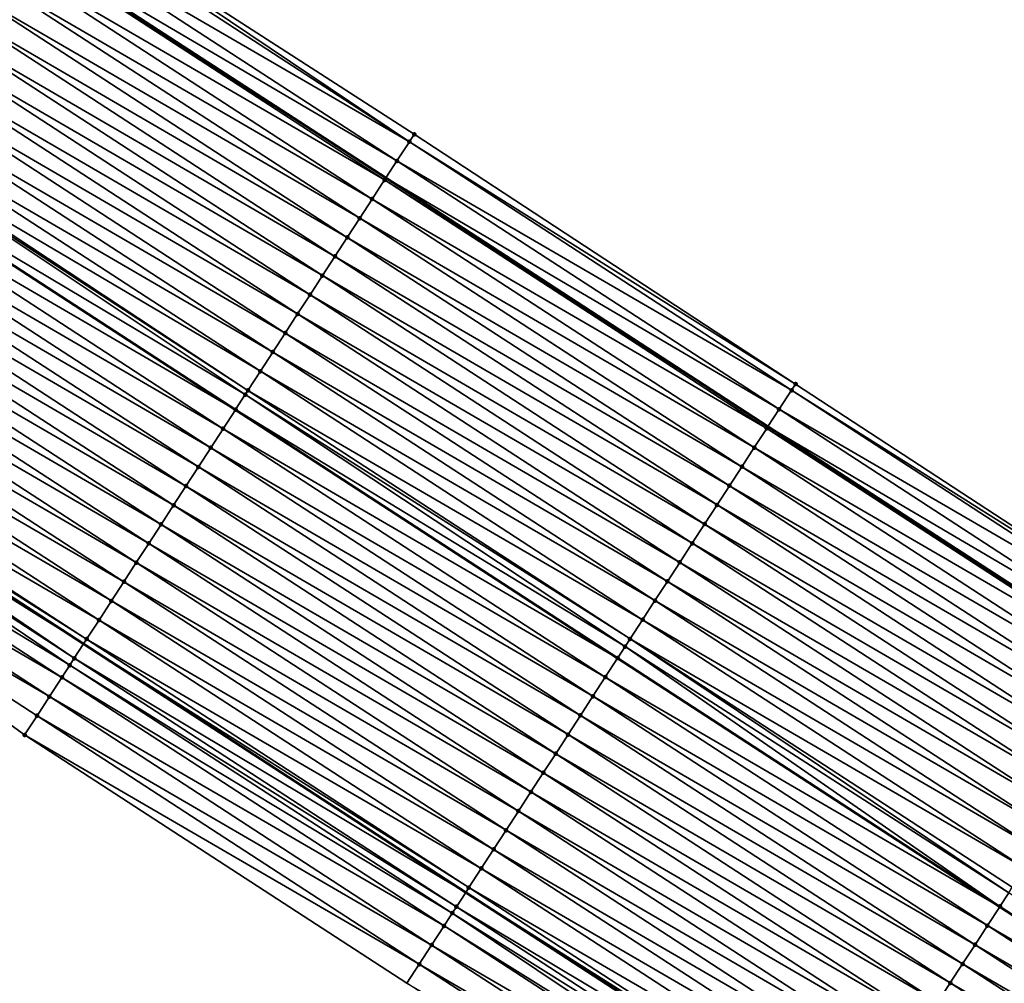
# Model space of a CAD drawing. Header units: feet. Extents: x 2017353 to 2024169, y 808050 to 818690.
# Tile 257 of 305: x 2021912 to 2021955, y 814664 to 814706. Entities that reach past the tile are written whole.
import ezdxf

# ---------------------------------------------------------------- set-up
doc = ezdxf.new("R2010")
doc.units = ezdxf.units.FT
doc.header["$MEASUREMENT"] = 0
for name, color, linetype, lineweight in [('EP_Travel Lane', 172, 'Continuous', 53), ('SB-Road Shots', 141, 'Continuous', 100), ('SB-Road X-Section', 40, 'Continuous', 13), ('STRIPING', 60, 'Continuous', 53)]:
    doc.layers.add(name, color=color, linetype=linetype, lineweight=lineweight)
doc.layers.add('I-77-MM15-17_SB-Surface-BORDER', color=7, linetype='Continuous')
doc.layers.add('I-77-MM15-17_SB-Surface-TIN', color=7, linetype='Continuous')

msp = doc.modelspace()

# ---------------------------------------------------------------- linework, layer by layer
at = {"layer": 'EP_Travel Lane'}
for points in [[(2021860.948227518, 814742.7095205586, 256.2100807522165), (2021877.70640577, 814731.8157783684, 256.910039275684), (2021894.464763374, 814720.9219195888, 257.6038000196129), (2021911.223545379, 814710.027784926, 258.2828985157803), (2021927.982103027, 814699.1337961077, 258.9697497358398), (2021944.741076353, 814688.239537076, 259.6422387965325), (2021961.499800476, 814677.3454400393, 260.3233353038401), (2021978.257871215, 814666.451767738, 261.0270084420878), (2021995.026210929, 814655.5683557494, 261.74579730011), (2022011.794004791, 814644.6896968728, 262.4509951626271), (2022028.561897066, 814633.8109741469, 263.1527180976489), (2022045.329913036, 814622.93217117, 263.8500747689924), (2022062.097186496, 814612.0538499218, 264.57364104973), (2022078.865043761, 814601.1751499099, 265.2765987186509)], [(2021847.698348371, 814722.2743309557, 255.3811027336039), (2021864.455433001, 814711.3812899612, 256.1186931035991), (2021881.212654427, 814700.4881600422, 256.8515578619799), (2021897.969529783, 814689.5952550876, 257.5963787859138), (2021914.727257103, 814678.7017963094, 258.3117631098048), (2021931.486001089, 814667.8076766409, 258.9920211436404), (2021948.245099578, 814656.9133265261, 259.6600328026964), (2021965.003549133, 814646.0193982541, 260.3504641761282), (2021981.76709086, 814635.1390833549, 261.0460329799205), (2021998.535511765, 814624.2600176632, 261.7290952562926), (2022015.30358597, 814613.3811769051, 262.4243963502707), (2022032.071036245, 814602.5027409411, 263.1417212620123), (2022048.838417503, 814591.6243497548, 263.8614823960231), (2022065.606381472, 814580.7455805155, 264.5606754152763)]]:
    msp.add_polyline3d(points, dxfattribs=at)
at = {"layer": 'I-77-MM15-17_SB-Surface-BORDER', "color": 3, "linetype": 'Continuous', "lineweight": -3}
for points in [[(2021861.261463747, 814743.1919134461, 256.2184843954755), (2021878.427498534, 814732.9264164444, 256.9315051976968), (2021895.305228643, 814722.2158733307, 257.6202355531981), (2021912.425129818, 814711.8778614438, 258.308844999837), (2021929.22706991, 814701.0504630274, 258.9933896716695), (2021945.949390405, 814690.099516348, 259.6610870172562), (2021962.679014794, 814679.160783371, 260.3442206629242), (2021979.48793802, 814668.3455343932, 261.0509792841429), (2021996.264365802, 814657.4733759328, 261.7676564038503), (2022013.020334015, 814646.576931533, 262.4792551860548), (2022029.733063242, 814635.6133276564, 263.1798830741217), (2022046.407118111, 814624.5896652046, 263.8708777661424), (2022063.024056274, 814613.4797978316, 264.5879015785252), (2022079.949997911, 814602.8449574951, 265.3038489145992)], [(2022063.495513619, 814577.4881464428, 264.3674250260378), (2022046.739614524, 814588.3862740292, 263.6812865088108), (2022029.984721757, 814599.2837470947, 262.9596007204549), (2022013.229413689, 814610.1814902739, 262.2525853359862), (2021995.929208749, 814620.2407302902, 261.5338995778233), (2021979.172892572, 814631.1391291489, 260.8624965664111), (2021962.420073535, 814642.0340504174, 260.1750507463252), (2021945.662079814, 814652.9276794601, 259.4688240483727), (2021928.902889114, 814663.8220866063, 258.8039517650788), (2021912.143946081, 814674.7163327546, 258.1305252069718), (2021895.930518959, 814686.448679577, 257.4400052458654), (2021879.717479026, 814698.1807747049, 256.736106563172), (2021862.960076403, 814709.0740195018, 256.0094561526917), (2021846.202746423, 814719.9672170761, 255.2802967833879)]]:
    msp.add_polyline3d(points, dxfattribs=at)
at = {"layer": 'I-77-MM15-17_SB-Surface-TIN', "color": 128, "linetype": 'Continuous', "lineweight": -3}
for points in [[(2021929.014824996, 814700.7235301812, 258.9865979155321), (2021912.425129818, 814711.8778614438, 258.308844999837), (2021912.256187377, 814711.6175777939, 258.3026171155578)], [(2021929.014824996, 814700.7235301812, 258.9865979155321), (2021929.22706991, 814701.0504630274, 258.9933896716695), (2021912.425129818, 814711.8778614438, 258.308844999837)], [(2021929.014824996, 814700.7235301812, 258.9865979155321), (2021912.256187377, 814711.6175777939, 258.3026171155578), (2021911.711440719, 814710.7789770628, 258.29313262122)], [(2021928.470274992, 814699.8848016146, 258.9703188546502), (2021911.711440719, 814710.7789770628, 258.29313262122), (2021911.223545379, 814710.027784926, 258.2828985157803)], [(2021928.470274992, 814699.8848016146, 258.9703188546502), (2021929.014824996, 814700.7235301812, 258.9865979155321), (2021911.711440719, 814710.7789770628, 258.29313262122)], [(2021927.925272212, 814699.0463673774, 258.9696834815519), (2021911.166750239, 814709.9403398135, 258.2817071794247), (2021910.622366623, 814709.1015030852, 258.2596793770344)], [(2021911.166750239, 814709.9403398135, 258.2817071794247), (2021927.982103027, 814699.1337961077, 258.9697497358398), (2021911.223545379, 814710.027784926, 258.2828985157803)], [(2021927.925272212, 814699.0463673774, 258.9696834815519), (2021927.982103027, 814699.1337961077, 258.9697497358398), (2021911.166750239, 814709.9403398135, 258.2817071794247)], [(2021928.470274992, 814699.8848016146, 258.9703188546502), (2021911.223545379, 814710.027784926, 258.2828985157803), (2021927.982103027, 814699.1337961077, 258.9697497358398)], [(2021927.380828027, 814698.2075700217, 258.9497482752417), (2021910.622366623, 814709.1015030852, 258.2596793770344), (2021910.07824011, 814708.2624992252, 258.2287684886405)], [(2021927.380828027, 814698.2075700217, 258.9497482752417), (2021927.925272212, 814699.0463673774, 258.9696834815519), (2021910.622366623, 814709.1015030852, 258.2596793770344)], [(2021926.836663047, 814697.368591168, 258.9201663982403), (2021910.07824011, 814708.2624992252, 258.2287684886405), (2021909.534061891, 814707.4235289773, 258.1996440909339)], [(2021926.836663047, 814697.368591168, 258.9201663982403), (2021927.380828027, 814698.2075700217, 258.9497482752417), (2021910.07824011, 814708.2624992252, 258.2287684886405)], [(2021926.292509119, 814696.5296051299, 258.8902026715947), (2021909.534061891, 814707.4235289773, 258.1996440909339), (2021908.989873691, 814706.5845652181, 258.170864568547)], [(2021926.292509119, 814696.5296051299, 258.8902026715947), (2021926.836663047, 814697.368591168, 258.9201663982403), (2021909.534061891, 814707.4235289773, 258.1996440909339)], [(2021925.748233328, 814695.6906983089, 258.8644493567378), (2021908.989873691, 814706.5845652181, 258.170864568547), (2021908.445607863, 814705.7456519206, 258.1447670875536)], [(2021925.748233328, 814695.6906983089, 258.8644493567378), (2021926.292509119, 814696.5296051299, 258.8902026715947), (2021908.989873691, 814706.5845652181, 258.170864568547)], [(2021925.203882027, 814694.8518405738, 258.8413049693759), (2021908.445607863, 814705.7456519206, 258.1447670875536), (2021907.901283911, 814704.9067764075, 258.1206778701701)], [(2021925.203882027, 814694.8518405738, 258.8413049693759), (2021925.748233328, 814695.6906983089, 258.8644493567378), (2021908.445607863, 814705.7456519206, 258.1447670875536)], [(2021924.659525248, 814694.0129864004, 258.8183498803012), (2021907.901283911, 814704.9067764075, 258.1206778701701), (2021907.357002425, 814704.0678732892, 258.0951214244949)], [(2021924.659525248, 814694.0129864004, 258.8183498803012), (2021925.203882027, 814694.8518405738, 258.8413049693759), (2021907.901283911, 814704.9067764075, 258.1206778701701)], [(2021924.115189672, 814693.1741184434, 258.7946621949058), (2021907.357002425, 814704.0678732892, 258.0951214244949), (2021906.812728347, 814703.2289653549, 258.0693090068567)], [(2021924.115189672, 814693.1741184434, 258.7946621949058), (2021924.659525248, 814694.0129864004, 258.8183498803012), (2021907.357002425, 814704.0678732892, 258.0951214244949)], [(2021923.570861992, 814692.3352453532, 258.7707016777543), (2021906.812728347, 814703.2289653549, 258.0693090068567), (2021906.268377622, 814702.3901072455, 258.0461447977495)], [(2021923.570861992, 814692.3352453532, 258.7707016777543), (2021924.115189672, 814693.1741184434, 258.7946621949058), (2021906.812728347, 814703.2289653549, 258.0693090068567)], [(2021923.026483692, 814691.4964051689, 258.7484901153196), (2021906.268377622, 814702.3901072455, 258.0461447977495), (2021905.72411741, 814701.5511902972, 258.01985329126)], [(2021923.026483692, 814691.4964051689, 258.7484901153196), (2021923.570861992, 814692.3352453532, 258.7707016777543), (2021906.268377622, 814702.3901072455, 258.0461447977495)], [(2021922.482143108, 814690.6575404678, 258.7249754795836), (2021905.72411741, 814701.5511902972, 258.01985329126), (2021905.249651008, 814700.819707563, 257.9946404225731)], [(2021922.482143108, 814690.6575404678, 258.7249754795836), (2021923.026483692, 814691.4964051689, 258.7484901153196), (2021905.72411741, 814701.5511902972, 258.01985329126)], [(2021945.949390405, 814690.099516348, 259.6610870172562), (2021929.22706991, 814701.0504630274, 258.9933896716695), (2021929.014824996, 814700.7235301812, 258.9865979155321)], [(2021921.818952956, 814689.63532612, 258.693253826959), (2021905.179937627, 814700.7122210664, 257.9907829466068), (2021904.635980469, 814699.8731071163, 257.9540207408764)], [(2021921.937872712, 814689.8186301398, 258.6990357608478), (2021905.249651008, 814700.819707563, 257.9946404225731), (2021905.179937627, 814700.7122210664, 257.9907829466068)], [(2021921.818952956, 814689.63532612, 258.693253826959), (2021921.937872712, 814689.8186301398, 258.6990357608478), (2021905.179937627, 814700.7122210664, 257.9907829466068)], [(2021921.937872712, 814689.8186301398, 258.6990357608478), (2021922.482143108, 814690.6575404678, 258.7249754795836), (2021905.249651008, 814700.819707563, 257.9946404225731)], [(2021945.773978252, 814689.8291473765, 259.6527629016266), (2021929.014824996, 814700.7235301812, 258.9865979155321), (2021928.470274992, 814699.8848016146, 258.9703188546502)], [(2021945.773978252, 814689.8291473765, 259.6527629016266), (2021945.949390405, 814690.099516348, 259.6610870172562), (2021929.014824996, 814700.7235301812, 258.9865979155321)], [(2021904.091799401, 814699.0341387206, 257.9249947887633), (2021921.387110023, 814688.969249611, 258.6654717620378), (2021904.629276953, 814699.8627722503, 257.9536631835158)], [(2021921.393812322, 814688.9795832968, 258.6658402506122), (2021904.635980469, 814699.8731071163, 257.9540207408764), (2021904.629276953, 814699.8627722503, 257.9536631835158)], [(2021921.393812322, 814688.9795832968, 258.6658402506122), (2021904.629276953, 814699.8627722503, 257.9536631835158), (2021921.387110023, 814688.969249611, 258.6654717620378)], [(2021921.393812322, 814688.9795832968, 258.6658402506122), (2021921.818952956, 814689.63532612, 258.693253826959), (2021904.635980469, 814699.8731071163, 257.9540207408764)], [(2021945.229221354, 814688.9905533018, 259.6436320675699), (2021928.470274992, 814699.8848016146, 258.9703188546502), (2021927.982103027, 814699.1337961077, 258.9697497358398)], [(2021945.229221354, 814688.9905533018, 259.6436320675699), (2021945.773978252, 814689.8291473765, 259.6527629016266), (2021928.470274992, 814699.8848016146, 258.9703188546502)], [(2021920.849657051, 814688.1405981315, 258.6359229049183), (2021904.091799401, 814699.0341387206, 257.9249947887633), (2021903.547642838, 814698.1951543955, 257.8951221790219)], [(2021920.849657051, 814688.1405981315, 258.6359229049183), (2021921.387110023, 814688.969249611, 258.6654717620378), (2021904.091799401, 814699.0341387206, 257.9249947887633)], [(2021944.684245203, 814688.1521017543, 259.6420765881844), (2021927.925272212, 814699.0463673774, 258.9696834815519), (2021927.380828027, 814698.2075700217, 258.9497482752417)], [(2021927.925272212, 814699.0463673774, 258.9696834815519), (2021944.741076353, 814688.239537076, 259.6422387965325), (2021927.982103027, 814699.1337961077, 258.9697497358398)], [(2021944.684245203, 814688.1521017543, 259.6420765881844), (2021944.741076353, 814688.239537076, 259.6422387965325), (2021927.925272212, 814699.0463673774, 258.9696834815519)], [(2021945.229221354, 814688.9905533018, 259.6436320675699), (2021927.982103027, 814699.1337961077, 258.9697497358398), (2021944.741076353, 814688.239537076, 259.6422387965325)], [(2021920.305580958, 814687.3015614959, 258.6032699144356), (2021903.547642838, 814698.1951543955, 257.8951221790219), (2021903.00353891, 814697.3561358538, 257.8634309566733)], [(2021920.305580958, 814687.3015614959, 258.6032699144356), (2021920.849657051, 814688.1405981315, 258.6359229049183), (2021903.547642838, 814698.1951543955, 257.8951221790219)], [(2021944.139795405, 814687.3133080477, 259.6223352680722), (2021927.380828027, 814698.2075700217, 258.9497482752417), (2021926.836663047, 814697.368591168, 258.9201663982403)], [(2021944.139795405, 814687.3133080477, 259.6223352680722), (2021944.684245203, 814688.1521017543, 259.6420765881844), (2021927.380828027, 814698.2075700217, 258.9497482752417)], [(2021919.761469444, 814686.462547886, 258.5718407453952), (2021903.00353891, 814697.3561358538, 257.8634309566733), (2021902.459365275, 814696.5171626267, 257.8341482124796)], [(2021919.761469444, 814686.462547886, 258.5718407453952), (2021920.305580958, 814687.3015614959, 258.6032699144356), (2021903.00353891, 814697.3561358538, 257.8634309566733)], [(2021943.595565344, 814686.4743715, 259.5950019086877), (2021926.836663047, 814697.368591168, 258.9201663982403), (2021926.292509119, 814696.5296051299, 258.8902026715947)], [(2021943.595565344, 814686.4743715, 259.5950019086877), (2021944.139795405, 814687.3133080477, 259.6223352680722), (2021926.836663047, 814697.368591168, 258.9201663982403)], [(2021919.217328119, 814685.6235536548, 258.5414415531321), (2021902.459365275, 814696.5171626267, 257.8341482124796), (2021901.915126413, 814695.6782317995, 257.8071190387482)], [(2021919.217328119, 814685.6235536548, 258.5414415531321), (2021919.761469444, 814686.462547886, 258.5718407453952), (2021902.459365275, 814696.5171626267, 257.8341482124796)], [(2021943.051338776, 814685.6354326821, 259.56754790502), (2021926.292509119, 814696.5296051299, 258.8902026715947), (2021925.748233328, 814695.6906983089, 258.8644493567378)], [(2021943.051338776, 814685.6354326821, 259.56754790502), (2021943.595565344, 814686.4743715, 259.5950019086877), (2021926.292509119, 814696.5296051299, 258.8902026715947)], [(2021918.673061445, 814684.7846409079, 258.515373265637), (2021901.915126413, 814695.6782317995, 257.8071190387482), (2021901.370874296, 814694.8393095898, 257.7805478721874)], [(2021918.673061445, 814684.7846409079, 258.515373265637), (2021919.217328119, 814685.6235536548, 258.5414415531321), (2021901.915126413, 814695.6782317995, 257.8071190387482)], [(2021942.506953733, 814684.7965968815, 259.5455692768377), (2021925.748233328, 814695.6906983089, 258.8644493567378), (2021925.203882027, 814694.8518405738, 258.8413049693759)], [(2021942.506953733, 814684.7965968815, 259.5455692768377), (2021943.051338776, 814685.6354326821, 259.56754790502), (2021925.748233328, 814695.6906983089, 258.8644493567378)], [(2021918.128817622, 814683.9457133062, 258.488515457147), (2021901.370874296, 814694.8393095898, 257.7805478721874), (2021900.826646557, 814694.000371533, 257.7531344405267)], [(2021918.128817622, 814683.9457133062, 258.488515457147), (2021918.673061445, 814684.7846409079, 258.515373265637), (2021901.370874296, 814694.8393095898, 257.7805478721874)], [(2021941.96251735, 814683.9577944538, 259.5253644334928), (2021925.203882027, 814694.8518405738, 258.8413049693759), (2021924.659525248, 814694.0129864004, 258.8183498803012)], [(2021941.96251735, 814683.9577944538, 259.5253644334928), (2021942.506953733, 814684.7965968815, 259.5455692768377), (2021925.203882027, 814694.8518405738, 258.8413049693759)], [(2021917.58455758, 814683.1067962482, 258.4622180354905), (2021900.826646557, 814694.000371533, 257.7531344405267), (2021900.282521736, 814693.161366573, 257.7221650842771)], [(2021917.58455758, 814683.1067962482, 258.4622180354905), (2021918.128817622, 814683.9457133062, 258.488515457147), (2021900.826646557, 814694.000371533, 257.7531344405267)], [(2021941.418056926, 814683.1190076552, 259.5059902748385), (2021924.659525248, 814694.0129864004, 258.8183498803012), (2021924.115189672, 814693.1741184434, 258.7946621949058)], [(2021941.418056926, 814683.1190076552, 259.5059902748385), (2021941.96251735, 814683.9577944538, 259.5253644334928), (2021924.659525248, 814694.0129864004, 258.8183498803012)], [(2021917.040411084, 814682.2678053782, 258.4319974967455), (2021900.282521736, 814693.161366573, 257.7221650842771), (2021899.738247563, 814692.3224587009, 257.6963559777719)], [(2021917.040411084, 814682.2678053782, 258.4319974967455), (2021917.58455758, 814683.1067962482, 258.4622180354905), (2021900.282521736, 814693.161366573, 257.7221650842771)], [(2021940.873685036, 814682.2801633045, 259.483557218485), (2021924.115189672, 814693.1741184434, 258.7946621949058), (2021923.570861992, 814692.3352453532, 258.7707016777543)], [(2021940.873685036, 814682.2801633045, 259.483557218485), (2021941.418056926, 814683.1190076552, 259.5059902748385), (2021924.115189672, 814693.1741184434, 258.7946621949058)], [(2021916.496174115, 814681.4288733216, 258.4049029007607), (2021899.738247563, 814692.3224587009, 257.6963559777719), (2021899.194046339, 814691.4835034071, 257.6680263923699)], [(2021916.496174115, 814681.4288733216, 258.4049029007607), (2021917.040411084, 814682.2678053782, 258.4319974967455), (2021899.738247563, 814692.3224587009, 257.6963559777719)], [(2021940.329318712, 814681.4413153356, 259.4609318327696), (2021923.570861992, 814692.3352453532, 258.7707016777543), (2021923.026483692, 814691.4964051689, 258.7484901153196)], [(2021940.329318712, 814681.4413153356, 259.4609318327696), (2021940.873685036, 814682.2801633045, 259.483557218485), (2021923.570861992, 814692.3352453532, 258.7707016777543)], [(2021915.951986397, 814680.5899092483, 258.3761066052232), (2021899.194046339, 814691.4835034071, 257.6680263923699), (2021898.649872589, 814690.6445302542, 257.638747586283)], [(2021915.951986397, 814680.5899092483, 258.3761066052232), (2021916.496174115, 814681.4288733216, 258.4049029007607), (2021899.194046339, 814691.4835034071, 257.6680263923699)], [(2021939.784865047, 814680.6025241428, 259.4413241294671), (2021923.026483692, 814691.4964051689, 258.7484901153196), (2021922.482143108, 814690.6575404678, 258.7249754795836)], [(2021939.784865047, 814680.6025241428, 259.4413241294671), (2021940.329318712, 814681.4413153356, 259.4609318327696), (2021923.026483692, 814691.4964051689, 258.7484901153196)], [(2021915.407848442, 814679.7509128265, 258.3455909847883), (2021898.649872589, 814690.6445302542, 257.638747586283), (2021898.105781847, 814689.8055031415, 257.6066008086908)], [(2021915.407848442, 814679.7509128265, 258.3455909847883), (2021915.951986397, 814680.5899092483, 258.3761066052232), (2021898.649872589, 814690.6445302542, 257.638747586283)], [(2021939.240435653, 814679.7637171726, 259.4208778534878), (2021922.482143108, 814690.6575404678, 258.7249754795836), (2021921.937872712, 814689.8186301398, 258.6990357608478)], [(2021939.240435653, 814679.7637171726, 259.4208778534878), (2021939.784865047, 814680.6025241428, 259.4413241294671), (2021922.482143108, 814690.6575404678, 258.7249754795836)], [(2021938.69602706, 814678.9248966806, 259.3997128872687), (2021921.937872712, 814689.8186301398, 258.6990357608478), (2021921.818952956, 814689.63532612, 258.693253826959)], [(2021938.69602706, 814678.9248966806, 259.3997128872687), (2021939.240435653, 814679.7637171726, 259.4208778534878), (2021921.937872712, 814689.8186301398, 258.6990357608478)], [(2021962.532684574, 814678.9350551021, 260.3343666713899), (2021945.773978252, 814689.8291473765, 259.6527629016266), (2021945.229221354, 814688.9905533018, 259.6436320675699)], [(2021962.679014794, 814679.160783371, 260.3442206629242), (2021945.949390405, 814690.099516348, 259.6610870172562), (2021945.773978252, 814689.8291473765, 259.6527629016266)], [(2021962.532684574, 814678.9350551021, 260.3343666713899), (2021962.679014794, 814679.160783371, 260.3442206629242), (2021945.773978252, 814689.8291473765, 259.6527629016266)], [(2021897.783890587, 814689.3087986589, 257.5824515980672), (2021914.727257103, 814678.7017963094, 258.3117631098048), (2021897.969529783, 814689.5952550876, 257.5963787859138)], [(2021914.863537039, 814678.9120291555, 258.3210681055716), (2021898.105781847, 814689.8055031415, 257.6066008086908), (2021897.969529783, 814689.5952550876, 257.5963787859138)], [(2021914.863537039, 814678.9120291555, 258.3210681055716), (2021897.969529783, 814689.5952550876, 257.5963787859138), (2021914.727257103, 814678.7017963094, 258.3117631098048)], [(2021914.863537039, 814678.9120291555, 258.3210681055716), (2021915.407848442, 814679.7509128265, 258.3455909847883), (2021898.105781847, 814689.8055031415, 257.6066008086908)], [(2021938.47535665, 814678.5847846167, 259.3894788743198), (2021921.818952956, 814689.63532612, 258.693253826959), (2021921.393812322, 814688.9795832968, 258.6658402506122)], [(2021938.47535665, 814678.5847846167, 259.3894788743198), (2021938.69602706, 814678.9248966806, 259.3997128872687), (2021921.818952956, 814689.63532612, 258.693253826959)], [(2021914.12036474, 814677.7653992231, 258.2676113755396), (2021897.562004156, 814688.9662725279, 257.563637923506), (2021897.01826961, 814688.1270138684, 257.5191843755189)], [(2021914.31959081, 814678.0729081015, 258.2839282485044), (2021897.783890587, 814689.3087986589, 257.5824515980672), (2021897.562004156, 814688.9662725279, 257.563637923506)], [(2021914.12036474, 814677.7653992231, 258.2676113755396), (2021914.31959081, 814678.0729081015, 258.2839282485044), (2021897.562004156, 814688.9662725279, 257.563637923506)], [(2021914.31959081, 814678.0729081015, 258.2839282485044), (2021914.727257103, 814678.7017963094, 258.3117631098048), (2021897.783890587, 814689.3087986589, 257.5824515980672)], [(2021920.849657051, 814688.1405981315, 258.6359229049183), (2021938.145194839, 814678.0755633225, 259.3685822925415), (2021921.387110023, 814688.969249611, 258.6654717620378)], [(2021938.151895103, 814678.0858963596, 259.3689899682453), (2021921.393812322, 814688.9795832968, 258.6658402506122), (2021921.387110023, 814688.969249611, 258.6654717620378)], [(2021938.151895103, 814678.0858963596, 259.3689899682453), (2021921.387110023, 814688.969249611, 258.6654717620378), (2021938.145194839, 814678.0755633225, 259.3685822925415)], [(2021938.151895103, 814678.0858963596, 259.3689899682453), (2021938.47535665, 814678.5847846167, 259.3894788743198), (2021921.393812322, 814688.9795832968, 258.6658402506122)], [(2021961.988016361, 814678.0964033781, 260.3221718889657), (2021945.229221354, 814688.9905533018, 259.6436320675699), (2021944.741076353, 814688.239537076, 259.6422387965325)], [(2021961.988016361, 814678.0964033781, 260.3221718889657), (2021962.532684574, 814678.9350551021, 260.3343666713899), (2021945.229221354, 814688.9905533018, 259.6436320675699)], [(2021913.776085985, 814677.2335001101, 258.2315376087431), (2021897.01826961, 814688.1270138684, 257.5191843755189), (2021896.474323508, 814687.2878927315, 257.4820401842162)], [(2021913.776085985, 814677.2335001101, 258.2315376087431), (2021914.12036474, 814677.7653992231, 258.2676113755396), (2021897.01826961, 814688.1270138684, 257.5191843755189)], [(2021937.607832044, 814677.2468512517, 259.3358866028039), (2021920.849657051, 814688.1405981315, 258.6359229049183), (2021920.305580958, 814687.3015614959, 258.6032699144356)], [(2021937.607832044, 814677.2468512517, 259.3358866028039), (2021938.145194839, 814678.0755633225, 259.3685822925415), (2021920.849657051, 814688.1405981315, 258.6359229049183)], [(2021961.4429576, 814677.2580055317, 260.3234707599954), (2021944.684245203, 814688.1521017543, 259.6420765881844), (2021944.139795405, 814687.3133080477, 259.6223352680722)], [(2021944.684245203, 814688.1521017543, 259.6420765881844), (2021961.499800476, 814677.3454400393, 260.3233353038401), (2021944.741076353, 814688.239537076, 259.6422387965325)], [(2021961.4429576, 814677.2580055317, 260.3234707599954), (2021961.499800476, 814677.3454400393, 260.3233353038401), (2021944.684245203, 814688.1521017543, 259.6420765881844)], [(2021961.988016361, 814678.0964033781, 260.3221718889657), (2021944.741076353, 814688.239537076, 259.6422387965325), (2021961.499800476, 814677.3454400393, 260.3233353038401)], [(2021913.231867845, 814676.3945558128, 258.2037924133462), (2021896.474323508, 814687.2878927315, 257.4820401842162), (2021895.930518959, 814686.448679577, 257.4400052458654)], [(2021913.231867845, 814676.3945558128, 258.2037924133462), (2021913.776085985, 814677.2335001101, 258.2315376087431), (2021896.474323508, 814687.2878927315, 257.4820401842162)], [(2021937.063743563, 814676.4078226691, 259.3036615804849), (2021920.305580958, 814687.3015614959, 258.6032699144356), (2021919.761469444, 814686.462547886, 258.5718407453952)], [(2021937.063743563, 814676.4078226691, 259.3036615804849), (2021937.607832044, 814677.2468512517, 259.3358866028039), (2021920.305580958, 814687.3015614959, 258.6032699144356)], [(2021960.89832014, 814676.4193338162, 260.3102134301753), (2021944.139795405, 814687.3133080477, 259.6223352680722), (2021943.595565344, 814686.4743715, 259.5950019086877)], [(2021960.89832014, 814676.4193338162, 260.3102134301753), (2021961.4429576, 814677.2580055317, 260.3234707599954), (2021944.139795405, 814687.3133080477, 259.6223352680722)], [(2021912.687921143, 814675.5554350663, 258.1666689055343), (2021895.930518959, 814686.448679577, 257.4400052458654), (2021912.143946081, 814674.7163327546, 258.1305252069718)], [(2021912.687921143, 814675.5554350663, 258.1666689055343), (2021913.231867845, 814676.3945558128, 258.2037924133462), (2021895.930518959, 814686.448679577, 257.4400052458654)], [(2021936.519677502, 814675.5687795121, 259.2706619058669), (2021919.761469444, 814686.462547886, 258.5718407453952), (2021919.217328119, 814685.6235536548, 258.5414415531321)], [(2021936.519677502, 814675.5687795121, 259.2706619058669), (2021937.063743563, 814676.4078226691, 259.3036615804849), (2021919.761469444, 814686.462547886, 258.5718407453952)], [(2021960.353982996, 814675.5804668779, 260.2865799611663), (2021943.595565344, 814686.4743715, 259.5950019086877), (2021943.051338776, 814685.6354326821, 259.56754790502)], [(2021960.353982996, 814675.5804668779, 260.2865799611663), (2021960.89832014, 814676.4193338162, 260.3102134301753), (2021943.595565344, 814686.4743715, 259.5950019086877)], [(2021935.975571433, 814674.7297623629, 259.23904457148), (2021919.217328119, 814685.6235536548, 258.5414415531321), (2021918.673061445, 814684.7846409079, 258.515373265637)], [(2021935.975571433, 814674.7297623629, 259.23904457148), (2021936.519677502, 814675.5687795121, 259.2706619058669), (2021919.217328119, 814685.6235536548, 258.5414415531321)], [(2021959.809770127, 814674.7415191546, 260.2586527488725), (2021943.051338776, 814685.6354326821, 259.56754790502), (2021942.506953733, 814684.7965968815, 259.5455692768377)], [(2021959.809770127, 814674.7415191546, 260.2586527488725), (2021960.353982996, 814675.5804668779, 260.2865799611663), (2021943.051338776, 814685.6354326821, 259.56754790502)], [(2021935.431365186, 814673.8908103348, 259.2108884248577), (2021918.673061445, 814684.7846409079, 258.515373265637), (2021918.128817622, 814683.9457133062, 258.488515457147)], [(2021935.431365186, 814673.8908103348, 259.2108884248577), (2021935.975571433, 814674.7297623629, 259.23904457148), (2021918.673061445, 814684.7846409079, 258.515373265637)], [(2021959.265443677, 814673.9026452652, 260.2346498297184), (2021942.506953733, 814684.7965968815, 259.5455692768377), (2021941.96251735, 814683.9577944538, 259.5253644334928)], [(2021959.265443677, 814673.9026452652, 260.2346498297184), (2021959.809770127, 814674.7415191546, 260.2586527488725), (2021942.506953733, 814684.7965968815, 259.5455692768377)], [(2021934.887164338, 814673.0518547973, 259.1825457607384), (2021918.128817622, 814683.9457133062, 258.488515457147), (2021917.58455758, 814683.1067962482, 258.4622180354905)], [(2021934.887164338, 814673.0518547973, 259.1825457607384), (2021935.431365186, 814673.8908103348, 259.2108884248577), (2021918.128817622, 814683.9457133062, 258.488515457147)], [(2021958.72102395, 814673.0638320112, 260.2138696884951), (2021941.96251735, 814683.9577944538, 259.5253644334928), (2021941.418056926, 814683.1190076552, 259.5059902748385)], [(2021958.72102395, 814673.0638320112, 260.2138696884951), (2021959.265443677, 814673.9026452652, 260.2346498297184), (2021941.96251735, 814683.9577944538, 259.5253644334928)], [(2021934.342997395, 814672.2128772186, 259.153031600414), (2021917.58455758, 814683.1067962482, 258.4622180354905), (2021917.040411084, 814682.2678053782, 258.4319974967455)], [(2021934.342997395, 814672.2128772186, 259.153031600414), (2021934.887164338, 814673.0518547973, 259.1825457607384), (2021917.58455758, 814683.1067962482, 258.4622180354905)], [(2021958.176571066, 814672.2250403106, 260.1942351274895), (2021941.418056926, 814683.1190076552, 259.5059902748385), (2021940.873685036, 814682.2801633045, 259.483557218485)], [(2021958.176571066, 814672.2250403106, 260.1942351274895), (2021958.72102395, 814673.0638320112, 260.2138696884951), (2021941.418056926, 814683.1190076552, 259.5059902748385)], [(2021933.798873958, 814671.3738713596, 259.1220143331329), (2021917.040411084, 814682.2678053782, 258.4319974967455), (2021916.496174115, 814681.4288733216, 258.4049029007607)], [(2021933.798873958, 814671.3738713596, 259.1220143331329), (2021934.342997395, 814672.2128772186, 259.153031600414), (2021917.040411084, 814682.2678053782, 258.4319974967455)], [(2021957.632183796, 814671.3862059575, 260.1723335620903), (2021940.873685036, 814682.2801633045, 259.483557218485), (2021940.329318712, 814681.4413153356, 259.4609318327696)], [(2021957.632183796, 814671.3862059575, 260.1723335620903), (2021958.176571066, 814672.2250403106, 260.1942351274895), (2021940.873685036, 814682.2801633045, 259.483557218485)], [(2021933.254672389, 814670.5349162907, 259.093696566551), (2021916.496174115, 814681.4288733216, 258.4049029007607), (2021915.951986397, 814680.5899092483, 258.3761066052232)], [(2021933.254672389, 814670.5349162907, 259.093696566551), (2021933.798873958, 814671.3738713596, 259.1220143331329), (2021916.496174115, 814681.4288733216, 258.4049029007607)], [(2021957.08776146, 814670.5473943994, 260.1516435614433), (2021940.329318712, 814681.4413153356, 259.4609318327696), (2021939.784865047, 814680.6025241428, 259.4413241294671)], [(2021957.08776146, 814670.5473943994, 260.1516435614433), (2021957.632183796, 814671.3862059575, 260.1723335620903), (2021940.329318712, 814681.4413153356, 259.4609318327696)], [(2021932.710536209, 814669.6959187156, 259.0631195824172), (2021915.951986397, 814680.5899092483, 258.3761066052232), (2021915.407848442, 814679.7509128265, 258.3455909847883)], [(2021932.710536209, 814669.6959187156, 259.0631195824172), (2021933.254672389, 814670.5349162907, 259.093696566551), (2021915.951986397, 814680.5899092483, 258.3761066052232)], [(2021956.543371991, 814669.7085614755, 260.1298179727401), (2021939.784865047, 814680.6025241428, 259.4413241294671), (2021939.240435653, 814679.7637171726, 259.4208778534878)], [(2021956.543371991, 814669.7085614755, 260.1298179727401), (2021957.08776146, 814670.5473943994, 260.1516435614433), (2021939.784865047, 814680.6025241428, 259.4413241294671)], [(2021932.166449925, 814668.8568887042, 259.0308186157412), (2021915.407848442, 814679.7509128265, 258.3455909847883), (2021914.863537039, 814678.9120291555, 258.3210681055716)], [(2021932.166449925, 814668.8568887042, 259.0308186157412), (2021932.710536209, 814669.6959187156, 259.0631195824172), (2021915.407848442, 814679.7509128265, 258.3455909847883)], [(2021955.998967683, 814668.869738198, 260.1085050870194), (2021939.240435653, 814679.7637171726, 259.4208778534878), (2021938.69602706, 814678.9248966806, 259.3997128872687)], [(2021955.998967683, 814668.869738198, 260.1085050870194), (2021956.543371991, 814669.7085614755, 260.1298179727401), (2021939.240435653, 814679.7637171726, 259.4208778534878)], [(2021914.31959081, 814678.0729081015, 258.2839282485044), (2021931.486001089, 814667.8076766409, 258.9920211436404), (2021914.727257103, 814678.7017963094, 258.3117631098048)], [(2021931.622265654, 814668.0179223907, 259.0019032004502), (2021914.863537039, 814678.9120291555, 258.3210681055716), (2021914.727257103, 814678.7017963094, 258.3117631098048)], [(2021931.622265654, 814668.0179223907, 259.0019032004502), (2021914.727257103, 814678.7017963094, 258.3117631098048), (2021931.486001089, 814667.8076766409, 258.9920211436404)], [(2021931.622265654, 814668.0179223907, 259.0019032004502), (2021932.166449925, 814668.8568887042, 259.0308186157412), (2021914.863537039, 814678.9120291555, 258.3210681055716)], [(2021955.29855663, 814667.7903695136, 260.0784204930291), (2021938.69602706, 814678.9248966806, 259.3997128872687), (2021938.47535665, 814678.5847846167, 259.3894788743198)], [(2021955.29855663, 814667.7903695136, 260.0784204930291), (2021955.454611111, 814668.0308838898, 260.0855428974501), (2021938.69602706, 814678.9248966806, 259.3997128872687)], [(2021955.454611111, 814668.0308838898, 260.0855428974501), (2021955.998967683, 814668.869738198, 260.1085050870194), (2021938.69602706, 814678.9248966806, 259.3997128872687)], [(2021954.910584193, 814667.1918152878, 260.0511909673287), (2021938.47535665, 814678.5847846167, 259.3894788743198), (2021938.151895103, 814678.0858963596, 259.3689899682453)], [(2021954.910584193, 814667.1918152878, 260.0511909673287), (2021955.29855663, 814667.7903695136, 260.0784204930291), (2021938.47535665, 814678.5847846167, 259.3894788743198)], [(2021930.897744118, 814666.8997503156, 258.9447651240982), (2021914.12036474, 814677.7653992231, 258.2676113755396), (2021913.776085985, 814677.2335001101, 258.2315376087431)], [(2021931.078386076, 814667.1787580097, 258.9624604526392), (2021914.31959081, 814678.0729081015, 258.2839282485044), (2021914.12036474, 814677.7653992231, 258.2676113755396)], [(2021930.897744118, 814666.8997503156, 258.9447651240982), (2021931.078386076, 814667.1787580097, 258.9624604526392), (2021914.12036474, 814677.7653992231, 258.2676113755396)], [(2021931.078386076, 814667.1787580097, 258.9624604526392), (2021931.486001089, 814667.8076766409, 258.9920211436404), (2021914.31959081, 814678.0729081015, 258.2839282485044)], [(2021937.607832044, 814677.2468512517, 259.3358866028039), (2021954.903884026, 814667.1814841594, 260.0508110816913), (2021938.145194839, 814678.0755633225, 259.3685822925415)], [(2021954.910584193, 814667.1918152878, 260.0511909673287), (2021938.151895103, 814678.0858963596, 259.3689899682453), (2021938.145194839, 814678.0755633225, 259.3685822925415)], [(2021954.910584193, 814667.1918152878, 260.0511909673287), (2021938.145194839, 814678.0755633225, 259.3685822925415), (2021954.903884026, 814667.1814841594, 260.0508110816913)], [(2021930.535037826, 814666.3392482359, 258.904660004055), (2021913.776085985, 814677.2335001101, 258.2315376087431), (2021913.231867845, 814676.3945558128, 258.2037924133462)], [(2021930.535037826, 814666.3392482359, 258.904660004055), (2021930.897744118, 814666.8997503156, 258.9447651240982), (2021913.776085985, 814677.2335001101, 258.2315376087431)], [(2021954.366455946, 814666.3528125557, 260.0203400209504), (2021937.607832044, 814677.2468512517, 259.3358866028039), (2021937.063743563, 814676.4078226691, 259.3036615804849)], [(2021954.366455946, 814666.3528125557, 260.0203400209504), (2021954.903884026, 814667.1814841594, 260.0508110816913), (2021937.607832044, 814677.2468512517, 259.3358866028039)], [(2021929.990692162, 814665.5003868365, 258.881320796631), (2021913.231867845, 814676.3945558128, 258.2037924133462), (2021912.687921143, 814675.5554350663, 258.1666689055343)], [(2021929.990692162, 814665.5003868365, 258.881320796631), (2021930.535037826, 814666.3392482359, 258.904660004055), (2021913.231867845, 814676.3945558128, 258.2037924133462)], [(2021953.82237604, 814665.5137783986, 259.9878188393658), (2021937.063743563, 814676.4078226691, 259.3036615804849), (2021936.519677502, 814675.5687795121, 259.2706619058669)], [(2021953.82237604, 814665.5137783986, 259.9878188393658), (2021954.366455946, 814666.3528125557, 260.0203400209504), (2021937.063743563, 814676.4078226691, 259.3036615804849)], [(2021953.278363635, 814664.6747003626, 259.9529654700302), (2021936.519677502, 814675.5687795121, 259.2706619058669), (2021935.975571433, 814674.7297623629, 259.23904457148)], [(2021953.278363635, 814664.6747003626, 259.9529654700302), (2021953.82237604, 814665.5137783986, 259.9878188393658), (2021936.519677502, 814675.5687795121, 259.2706619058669)], [(2021929.446786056, 814664.6612396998, 258.8427945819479), (2021912.687921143, 814675.5554350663, 258.1666689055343), (2021912.143946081, 814674.7163327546, 258.1305252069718)], [(2021929.446786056, 814664.6612396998, 258.8427945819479), (2021929.990692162, 814665.5003868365, 258.881320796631), (2021912.687921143, 814675.5554350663, 258.1666689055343)], [(2021928.902889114, 814663.8220866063, 258.8039517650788), (2021929.446786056, 814664.6612396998, 258.8427945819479), (2021912.143946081, 814674.7163327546, 258.1305252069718)], [(2021952.734323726, 814663.8356402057, 259.9190623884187), (2021935.975571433, 814674.7297623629, 259.23904457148), (2021935.431365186, 814673.8908103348, 259.2108884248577)], [(2021952.734323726, 814663.8356402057, 259.9190623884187), (2021953.278363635, 814664.6747003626, 259.9529654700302), (2021935.975571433, 814674.7297623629, 259.23904457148)], [(2021952.19014845, 814662.9966680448, 259.8898363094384), (2021935.431365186, 814673.8908103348, 259.2108884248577), (2021934.887164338, 814673.0518547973, 259.1825457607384)], [(2021952.19014845, 814662.9966680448, 259.8898363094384), (2021952.734323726, 814663.8356402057, 259.9190623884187), (2021935.431365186, 814673.8908103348, 259.2108884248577)], [(2021951.645966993, 814662.1576999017, 259.8608237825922), (2021934.887164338, 814673.0518547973, 259.1825457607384), (2021934.342997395, 814672.2128772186, 259.153031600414)], [(2021951.645966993, 814662.1576999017, 259.8608237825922), (2021952.19014845, 814662.9966680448, 259.8898363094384), (2021934.887164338, 814673.0518547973, 259.1825457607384)], [(2021951.101824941, 814661.3187061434, 259.8304498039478), (2021934.342997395, 814672.2128772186, 259.153031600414), (2021933.798873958, 814671.3738713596, 259.1220143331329)], [(2021951.101824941, 814661.3187061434, 259.8304498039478), (2021951.645966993, 814662.1576999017, 259.8608237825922), (2021934.342997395, 814672.2128772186, 259.153031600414)], [(2021950.557762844, 814660.4796604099, 259.7973133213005), (2021933.798873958, 814671.3738713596, 259.1220143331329), (2021933.254672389, 814670.5349162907, 259.093696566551)], [(2021950.557762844, 814660.4796604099, 259.7973133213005), (2021951.101824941, 814661.3187061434, 259.8304498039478), (2021933.798873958, 814671.3738713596, 259.1220143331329)], [(2021950.013614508, 814659.6406707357, 259.767156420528), (2021933.254672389, 814670.5349162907, 259.093696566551), (2021932.710536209, 814669.6959187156, 259.0631195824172)], [(2021950.013614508, 814659.6406707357, 259.767156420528), (2021950.557762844, 814660.4796604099, 259.7973133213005), (2021933.254672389, 814670.5349162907, 259.093696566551)], [(2021949.469511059, 814658.8016518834, 259.7354486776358), (2021932.710536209, 814669.6959187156, 259.0631195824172), (2021932.166449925, 814668.8568887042, 259.0308186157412)], [(2021949.469511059, 814658.8016518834, 259.7354486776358), (2021950.013614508, 814659.6406707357, 259.767156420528), (2021932.710536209, 814669.6959187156, 259.0631195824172)], [(2021948.925538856, 814657.9625477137, 259.6992063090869), (2021932.166449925, 814668.8568887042, 259.0308186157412), (2021931.622265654, 814668.0179223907, 259.0019032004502)], [(2021948.925538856, 814657.9625477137, 259.6992063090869), (2021949.469511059, 814658.8016518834, 259.7354486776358), (2021932.166449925, 814668.8568887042, 259.0308186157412)], [(2021931.078386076, 814667.1787580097, 258.9624604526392), (2021948.245099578, 814656.9133265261, 259.6600328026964), (2021931.486001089, 814667.8076766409, 258.9920211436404)], [(2021948.381331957, 814657.1235961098, 259.6710728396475), (2021931.622265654, 814668.0179223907, 259.0019032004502), (2021931.486001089, 814667.8076766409, 258.9920211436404)], [(2021948.381331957, 814657.1235961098, 259.6710728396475), (2021931.486001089, 814667.8076766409, 258.9920211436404), (2021948.245099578, 814656.9133265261, 259.6600328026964)], [(2021948.381331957, 814657.1235961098, 259.6710728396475), (2021948.925538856, 814657.9625477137, 259.6992063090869), (2021931.622265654, 814668.0179223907, 259.0019032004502)], [(2021971.669262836, 814656.2977410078, 260.7337531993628), (2021955.29855663, 814667.7903695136, 260.0784204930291), (2021954.910584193, 814667.1918152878, 260.0511909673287)], [(2021947.837586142, 814656.2843447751, 259.6270086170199), (2021931.078386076, 814667.1787580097, 258.9624604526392), (2021930.897744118, 814666.8997503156, 258.9447651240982)], [(2021947.837586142, 814656.2843447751, 259.6270086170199), (2021948.245099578, 814656.9133265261, 259.6600328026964), (2021931.078386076, 814667.1787580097, 258.9624604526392)], [(2021954.366455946, 814666.3528125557, 260.0203400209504), (2021971.662563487, 814656.2874113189, 260.7333761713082), (2021954.903884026, 814667.1814841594, 260.0508110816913)], [(2021971.669262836, 814656.2977410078, 260.7337531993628), (2021954.910584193, 814667.1918152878, 260.0511909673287), (2021954.903884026, 814667.1814841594, 260.0508110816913)], [(2021971.669262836, 814656.2977410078, 260.7337531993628), (2021954.903884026, 814667.1814841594, 260.0508110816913), (2021971.662563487, 814656.2874113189, 260.7333761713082)], [(2021947.504846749, 814655.7705414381, 259.5963728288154), (2021930.897744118, 814666.8997503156, 258.9447651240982), (2021930.535037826, 814666.3392482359, 258.904660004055)], [(2021947.504846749, 814655.7705414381, 259.5963728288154), (2021947.837586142, 814656.2843447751, 259.6270086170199), (2021930.897744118, 814666.8997503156, 258.9447651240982)], [(2021947.294017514, 814655.4449782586, 259.5768224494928), (2021930.535037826, 814666.3392482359, 258.904660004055), (2021929.990692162, 814665.5003868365, 258.881320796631)], [(2021947.294017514, 814655.4449782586, 259.5768224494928), (2021947.504846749, 814655.7705414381, 259.5963728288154), (2021930.535037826, 814666.3392482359, 258.904660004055)], [(2021971.125127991, 814655.4587425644, 260.7031302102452), (2021954.366455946, 814666.3528125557, 260.0203400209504), (2021953.82237604, 814665.5137783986, 259.9878188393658)], [(2021971.125127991, 814655.4587425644, 260.7031302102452), (2021971.662563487, 814656.2874113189, 260.7333761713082), (2021954.366455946, 814666.3528125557, 260.0203400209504)], [(2021946.74995627, 814654.605931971, 259.5436565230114), (2021929.990692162, 814665.5003868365, 258.881320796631), (2021929.446786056, 814664.6612396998, 258.8427945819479)], [(2021946.74995627, 814654.605931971, 259.5436565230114), (2021947.294017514, 814655.4449782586, 259.5768224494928), (2021929.990692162, 814665.5003868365, 258.881320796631)], [(2021970.581106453, 814654.6196704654, 260.6685923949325), (2021953.82237604, 814665.5137783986, 259.9878188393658), (2021953.278363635, 814664.6747003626, 259.9529654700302)], [(2021970.581106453, 814654.6196704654, 260.6685923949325), (2021971.125127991, 814655.4587425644, 260.7031302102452), (2021953.82237604, 814665.5137783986, 259.9878188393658)], [(2021946.206032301, 814653.7667964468, 259.5057476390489), (2021929.446786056, 814664.6612396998, 258.8427945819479), (2021928.902889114, 814663.8220866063, 258.8039517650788)], [(2021946.206032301, 814653.7667964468, 259.5057476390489), (2021946.74995627, 814654.605931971, 259.5436565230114), (2021929.446786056, 814664.6612396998, 258.8427945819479)], [(2021970.03708312, 814653.7805995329, 260.6341165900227), (2021953.278363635, 814664.6747003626, 259.9529654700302), (2021952.734323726, 814663.8356402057, 259.9190623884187)], [(2021970.03708312, 814653.7805995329, 260.6341165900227), (2021970.581106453, 814654.6196704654, 260.6685923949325), (2021953.278363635, 814664.6747003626, 259.9529654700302)], [(2021969.493015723, 814652.9415572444, 260.6011632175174), (2021952.734323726, 814663.8356402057, 259.9190623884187), (2021952.19014845, 814662.9966680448, 259.8898363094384)], [(2021969.493015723, 814652.9415572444, 260.6011632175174), (2021970.03708312, 814653.7805995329, 260.6341165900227), (2021952.734323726, 814663.8356402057, 259.9190623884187)]]:
    msp.add_3dface(points, dxfattribs=at)
at = {"layer": 'SB-Road Shots', "lineweight": 100}
for p in [(2021929.22706991, 814701.0504630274, 258.9933896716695), (2021929.014824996, 814700.7235301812, 258.9865979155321), (2021928.470274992, 814699.8848016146, 258.9703188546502), (2021927.925272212, 814699.0463673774, 258.9696834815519), (2021927.380828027, 814698.2075700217, 258.9497482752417), (2021926.836663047, 814697.368591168, 258.9201663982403), (2021926.292509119, 814696.5296051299, 258.8902026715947), (2021925.748233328, 814695.6906983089, 258.8644493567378), (2021925.203882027, 814694.8518405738, 258.8413049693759), (2021924.659525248, 814694.0129864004, 258.8183498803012), (2021924.115189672, 814693.1741184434, 258.7946621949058), (2021923.570861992, 814692.3352453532, 258.7707016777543), (2021923.026483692, 814691.4964051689, 258.7484901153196), (2021922.482143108, 814690.6575404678, 258.7249754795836), (2021921.937872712, 814689.8186301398, 258.6990357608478), (2021945.773978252, 814689.8291473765, 259.6527629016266), (2021945.949390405, 814690.099516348, 259.6610870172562), (2021921.818952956, 814689.63532612, 258.693253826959), (2021921.393812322, 814688.9795832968, 258.6658402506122), (2021945.229221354, 814688.9905533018, 259.6436320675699), (2021920.849657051, 814688.1405981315, 258.6359229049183), (2021944.684245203, 814688.1521017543, 259.6420765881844), (2021920.305580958, 814687.3015614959, 258.6032699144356), (2021944.139795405, 814687.3133080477, 259.6223352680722), (2021919.761469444, 814686.462547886, 258.5718407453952), (2021943.595565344, 814686.4743715, 259.5950019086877), (2021919.217328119, 814685.6235536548, 258.5414415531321), (2021943.051338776, 814685.6354326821, 259.56754790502), (2021918.673061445, 814684.7846409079, 258.515373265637), (2021942.506953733, 814684.7965968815, 259.5455692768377), (2021918.128817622, 814683.9457133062, 258.488515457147), (2021941.96251735, 814683.9577944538, 259.5253644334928), (2021917.58455758, 814683.1067962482, 258.4622180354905), (2021941.418056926, 814683.1190076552, 259.5059902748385), (2021917.040411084, 814682.2678053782, 258.4319974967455), (2021940.873685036, 814682.2801633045, 259.483557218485), (2021916.496174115, 814681.4288733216, 258.4049029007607), (2021940.329318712, 814681.4413153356, 259.4609318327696), (2021915.951986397, 814680.5899092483, 258.3761066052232), (2021939.784865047, 814680.6025241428, 259.4413241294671), (2021915.407848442, 814679.7509128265, 258.3455909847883), (2021939.240435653, 814679.7637171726, 259.4208778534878), (2021914.863537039, 814678.9120291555, 258.3210681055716), (2021938.69602706, 814678.9248966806, 259.3997128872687), (2021938.47535665, 814678.5847846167, 259.3894788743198), (2021914.12036474, 814677.7653992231, 258.2676113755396), (2021914.31959081, 814678.0729081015, 258.2839282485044), (2021938.151895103, 814678.0858963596, 259.3689899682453), (2021913.776085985, 814677.2335001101, 258.2315376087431), (2021937.607832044, 814677.2468512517, 259.3358866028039), (2021913.231867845, 814676.3945558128, 258.2037924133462), (2021937.063743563, 814676.4078226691, 259.3036615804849), (2021936.519677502, 814675.5687795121, 259.2706619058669), (2021912.687921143, 814675.5554350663, 258.1666689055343), (2021912.143946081, 814674.7163327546, 258.1305252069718), (2021935.975571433, 814674.7297623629, 259.23904457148), (2021935.431365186, 814673.8908103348, 259.2108884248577), (2021934.887164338, 814673.0518547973, 259.1825457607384), (2021934.342997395, 814672.2128772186, 259.153031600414), (2021933.798873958, 814671.3738713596, 259.1220143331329), (2021933.254672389, 814670.5349162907, 259.093696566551), (2021932.710536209, 814669.6959187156, 259.0631195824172), (2021932.166449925, 814668.8568887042, 259.0308186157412), (2021931.622265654, 814668.0179223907, 259.0019032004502), (2021931.078386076, 814667.1787580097, 258.9624604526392), (2021954.910584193, 814667.1918152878, 260.0511909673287), (2021930.897744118, 814666.8997503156, 258.9447651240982), (2021930.535037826, 814666.3392482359, 258.904660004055), (2021954.366455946, 814666.3528125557, 260.0203400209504), (2021929.990692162, 814665.5003868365, 258.881320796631), (2021953.82237604, 814665.5137783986, 259.9878188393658), (2021929.446786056, 814664.6612396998, 258.8427945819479), (2021953.278363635, 814664.6747003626, 259.9529654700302), (2021952.734323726, 814663.8356402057, 259.9190623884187)]:
    msp.add_point(p, dxfattribs=at)
at = {"layer": 'SB-Road X-Section', "extrusion": (0.8379231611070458, -0.5446967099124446, 0.03450029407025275), "elevation": 1250445.283079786, "flags": 128}
msp.add_lwpolyline([(1785057.664650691, -42907.96478109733), (1785057.354345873, -42907.97101269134), (1785056.354345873, -42907.98050283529), (1785055.354345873, -42907.99193508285), (1785054.354345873, -42908.01397600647), (1785053.354345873, -42908.04490530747), (1785052.354345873, -42908.0740470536), (1785051.354345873, -42908.10284371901), (1785050.354345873, -42908.1289567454), (1785049.354345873, -42908.15306031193), (1785048.354345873, -42908.17863198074), (1785047.354345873, -42908.20445977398), (1785046.354345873, -42908.22763778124), (1785045.354345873, -42908.25394494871), (1785044.482460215, -42908.27917283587), (1785044.354345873, -42908.28303260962), (1785043.354345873, -42908.31981671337), (1785042.354345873, -42908.34885995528), (1785041.354345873, -42908.37875035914), (1785040.354345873, -42908.41046045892), (1785039.354345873, -42908.43976064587), (1785038.354345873, -42908.46680592), (1785037.354345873, -42908.4933929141), (1785036.354345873, -42908.52082267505), (1785035.354345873, -42908.55181047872), (1785034.354345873, -42908.57763495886), (1785033.354345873, -42908.60598141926), (1785032.354345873, -42908.63527766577), (1785031.354345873, -42908.66744359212), (1785030.762460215, -42908.69160718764), (1785030.354345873, -42908.71043206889), (1785029.354345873, -42908.75491209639), (1785028.354345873, -42908.79207841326), (1785027.354345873, -42908.83413839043)], dxfattribs=at)
at = {"layer": 'SB-Road X-Section', "extrusion": (0.837923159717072, -0.5446967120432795, 0.03450029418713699), "elevation": 1250465.278533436, "flags": 128}
msp.add_lwpolyline([(1785057.747316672, -42907.9702350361), (1785057.357530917, -42907.97703083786), (1785056.357530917, -42907.99331959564), (1785055.357530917, -42907.99395534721), (1785054.357530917, -42908.01390242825), (1785053.357530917, -42908.0435019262), (1785052.357530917, -42908.07348350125), (1785051.357530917, -42908.09925215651), (1785050.357530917, -42908.12241033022), (1785049.357530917, -42908.14537909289), (1785048.357530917, -42908.16908088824), (1785047.357530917, -42908.19305567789), (1785046.357530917, -42908.21528047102), (1785045.357530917, -42908.23880911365), (1785044.357530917, -42908.26476428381), (1785044.139030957, -42908.27054966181), (1785043.357530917, -42908.29797956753), (1785042.357530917, -42908.32791473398), (1785041.357530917, -42908.36058717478), (1785040.357530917, -42908.39203506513), (1785039.357530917, -42908.42245236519), (1785038.357530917, -42908.4485361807), (1785037.357530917, -42908.47540998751), (1785036.357530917, -42908.50172307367), (1785035.357530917, -42908.5319616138), (1785034.357530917, -42908.55907234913), (1785033.357530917, -42908.58788579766), (1785032.357530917, -42908.61841959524), (1785031.357530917, -42908.64295708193), (1785030.357530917, -42908.68011906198), (1785029.991126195, -42908.69644565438), (1785029.357530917, -42908.73254090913), (1785028.357530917, -42908.76030263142), (1785027.357530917, -42908.79744825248), (1785026.357530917, -42908.83361348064)], dxfattribs=at)
at = {"layer": 'SB-Road X-Section', "extrusion": (0.8379231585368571, -0.5446967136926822, 0.03450029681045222), "elevation": 1250485.274804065, "flags": 128}
msp.add_lwpolyline([(1785057.682354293, -42907.99571438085), (1785057.360067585, -42908.00404345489), (1785056.360067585, -42908.01317972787), (1785055.360067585, -42908.01473613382), (1785054.360067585, -42908.03448921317), (1785053.360067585, -42908.06183885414), (1785052.360067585, -42908.08930921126), (1785051.360067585, -42908.11130093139), (1785050.360067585, -42908.13151781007), (1785049.360067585, -42908.15090350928), (1785048.360067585, -42908.17334992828), (1785047.360067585, -42908.19598879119), (1785046.360067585, -42908.21560817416), (1785045.360067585, -42908.2360666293), (1785044.360067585, -42908.2572442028), (1785043.954640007, -42908.26748431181), (1785043.360067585, -42908.28798542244), (1785042.360067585, -42908.32110850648), (1785041.360067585, -42908.35335272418), (1785040.360067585, -42908.38637205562), (1785039.360067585, -42908.4180082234), (1785038.360067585, -42908.44618114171), (1785037.360067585, -42908.47454068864), (1785036.360067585, -42908.50407242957), (1785035.360067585, -42908.53510817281), (1785034.360067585, -42908.56344280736), (1785033.360067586, -42908.59403800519), (1785032.360067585, -42908.62635821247), (1785031.360067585, -42908.65529085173), (1785030.360067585, -42908.69475709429), (1785030.027687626, -42908.71246296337), (1785029.360067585, -42908.75259197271), (1785028.360067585, -42908.77594508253), (1785027.360067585, -42908.81449424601), (1785026.360067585, -42908.85336020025)], dxfattribs=at)
at = {"layer": 'SB-Road X-Section', "extrusion": (0.8379231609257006, -0.5446967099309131, 0.03450029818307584), "elevation": 1250505.282699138, "flags": 128}
msp.add_lwpolyline([(1785057.623497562, -42908.00458283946), (1785057.354488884, -42908.01444270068), (1785056.354488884, -42908.02664474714), (1785055.354488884, -42908.02534510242), (1785054.354488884, -42908.03861032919), (1785053.354488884, -42908.06225787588), (1785052.354488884, -42908.09020172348), (1785051.354488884, -42908.11421894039), (1785050.354488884, -42908.13501145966), (1785049.354488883, -42908.15465771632), (1785048.354488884, -42908.17657232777), (1785047.354488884, -42908.19727465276), (1785046.354488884, -42908.21911324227), (1785045.354488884, -42908.24043882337), (1785044.354488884, -42908.26341469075), (1785044.067783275, -42908.27054133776), (1785043.354488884, -42908.29778708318), (1785042.354488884, -42908.32865640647), (1785041.354488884, -42908.36119695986), (1785040.354488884, -42908.39607109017), (1785039.354488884, -42908.42999436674), (1785038.354488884, -42908.45923785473), (1785037.354488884, -42908.4882676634), (1785036.354488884, -42908.51865973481), (1785035.354488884, -42908.55181595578), (1785034.354488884, -42908.58199082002), (1785033.354488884, -42908.61371745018), (1785032.354488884, -42908.64998140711), (1785031.354488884, -42908.67813163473), (1785030.354488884, -42908.72222210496), (1785029.742354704, -42908.7528761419), (1785029.354488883, -42908.77243816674), (1785028.354488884, -42908.80562384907), (1785027.354488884, -42908.8435553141), (1785026.354488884, -42908.88050089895)], dxfattribs=at)
at = {"layer": 'STRIPING'}
msp.add_polyline3d([(2021854.355209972, 814732.5437092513, 255.8378549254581), (2021871.113004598, 814721.6502116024, 256.5509915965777), (2021887.870971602, 814710.7566018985, 257.2581723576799), (2021904.629276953, 814699.8627722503, 257.9536631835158), (2021921.387110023, 814688.969249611, 258.6654717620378), (2021938.145194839, 814678.0755633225, 259.3685822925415), (2021954.903884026, 814667.1814841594, 260.0508110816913), (2021971.662563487, 814656.2874113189, 260.7333761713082), (2021988.418908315, 814645.3902067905, 261.4325071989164), (2022005.174285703, 814634.492419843, 262.1370952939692), (2022021.929648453, 814623.5946424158, 262.8422003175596), (2022038.684614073, 814612.6971232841, 263.5613338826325), (2022055.43982078, 814601.7994473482, 264.2719510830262), (2022072.195282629, 814590.901605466, 264.9735552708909)], dxfattribs=at)

doc.saveas('drawing.dxf')
